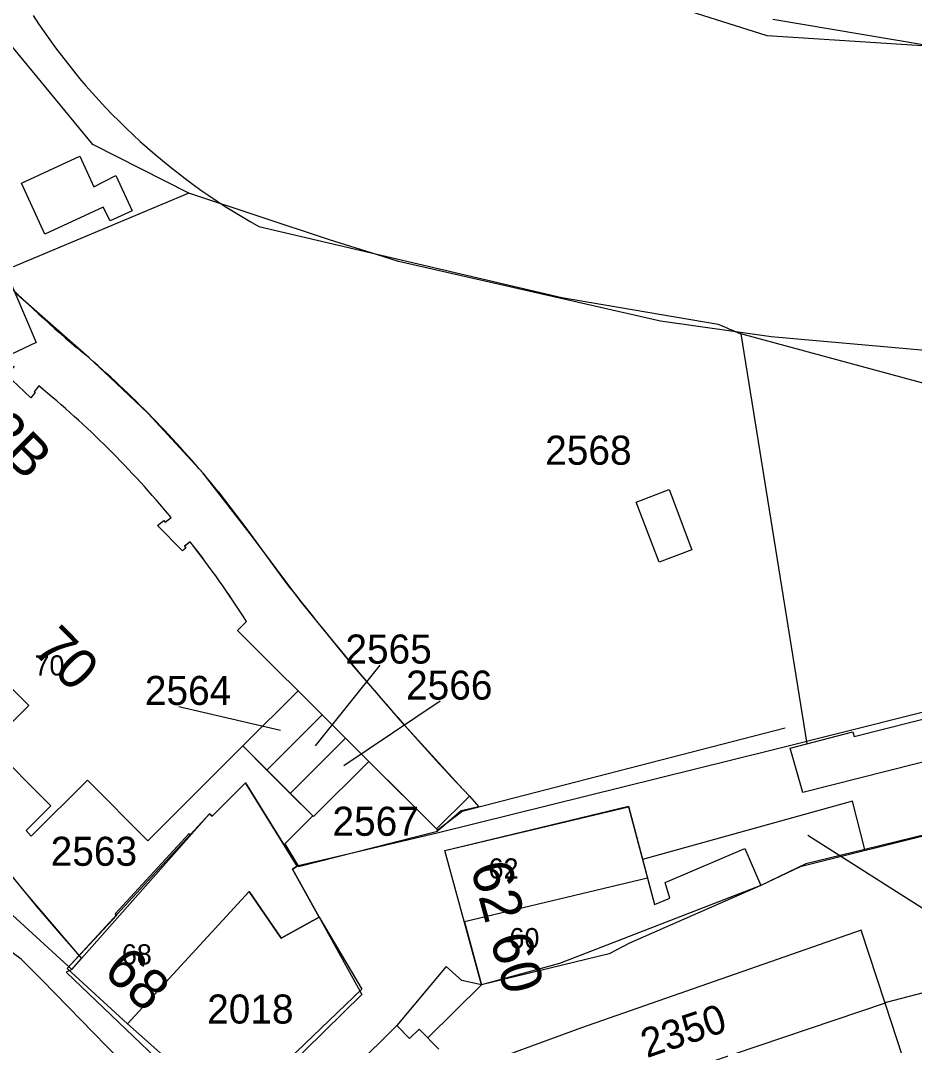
# Model space of a CAD drawing. Extents: x 148816 to 151297, y 399515 to 402500.
# Drawn here: x 150506.7 to 150562.1, y 400114.1 to 400177.6 of the extents above; entities that cross this region are included whole.
import ezdxf

# ---------------------------------------------------------------- set-up
doc = ezdxf.new("R2010")
doc.units = 0
for name, color, linetype in [('B01 Hoofdgebouw  [D] Norm', 7, 'Continuous'), ('B01 Hoofdgebouw  [T] Norm', 7, 'Continuous'), ('B01 hoofgebouw', 7, 'Continuous'), ('B02 Bijgebouw  [T] Norm', 7, 'Continuous'), ('B04 Kunstwerk  [T] Norm', 7, 'Continuous'), ('G01 perceelsgrens', 7, 'Continuous'), ('G02 sectiegrens', 7, 'Continuous'), ('T03 Hek raster  [T] Norm', 7, 'Continuous'), ('T04 Haag heg  [D] Gem', 7, 'Continuous'), ('T05 Schutting  [T] Norm', 7, 'Continuous'), ('T09 Insteek water  [T] Norm', 7, 'Continuous'), ('V00 Kant verharding algemeen  [T] Norm', 7, 'Continuous'), ('V00 Kant verharding algemeen secundair  [T] Gem', 7, 'Continuous'), ('Z01 perceelnummer', 7, 'Continuous'), ('Z02 huisnummer', 7, 'Continuous'), ('Z02 Huisnummer  [Tekst] Norm', 7, 'Continuous')]:
    doc.layers.add(name, color=color, linetype=linetype)

msp = doc.modelspace()

# ---------------------------------------------------------------- linework, layer by layer
at = {"layer": 'B01 Hoofdgebouw  [D] Norm'}
msp.add_line((150552.61, 400123.96), (150540.135, 400119.13), dxfattribs=at)
for points in [[(150507.87, 400154.918), (150507.579, 400154.561), (150507.649, 400154.505), (150507.384, 400154.179), (150505.815, 400155.664), (150505.98, 400155.866), (150506.08, 400155.783), (150506.371, 400156.14)], [(150517.256, 400145.268), (150516.896, 400144.982), (150516.983, 400144.872), (150516.779, 400144.711), (150515.231, 400146.275), (150515.623, 400146.586), (150515.71, 400146.476), (150516.07, 400146.762)]]:
    msp.add_lwpolyline(points, dxfattribs=at)
at = {"layer": 'B01 Hoofdgebouw  [T] Norm'}
for p, q in [((150518.61, 400128.26), (150520.67, 400130.33)), ((150520.67, 400130.33), (150523.87, 400125.17)), ((150518.45, 400128.41), (150518.61, 400128.26)), ((150533.03, 400126.14), (150544.404, 400128.847)), ((150544.404, 400128.847), (150546.02, 400122.79)), ((150517.189, 400127.196), (150517.267, 400127.124)), ((150535.31, 400117.81), (150533.03, 400126.14)), ((150546.68, 400124.15), (150551.63, 400126.26)), ((150551.63, 400126.26), (150552.61, 400123.96)), ((150523.87, 400125.17), (150523.6, 400124.99)), ((150523.6, 400124.99), (150525.25, 400122)), ((150546.97, 400123.195), (150546.68, 400124.15)), ((150520.9, 400123.59), (150513.36, 400115.39)), ((150522.89, 400120.7), (150520.9, 400123.59)), ((150546.02, 400122.79), (150546.97, 400123.195)), ((150512.607, 400122.211), (150512.695, 400122.13)), ((150525.25, 400122), (150522.89, 400120.7)), ((150513.36, 400115.39), (150509.63, 400118.82)), ((150540.135, 400119.13), (150535.31, 400117.81)), ((150530.06, 400115.3), (150522.15, 400107.46)), ((150530.845, 400114.495), (150530.06, 400115.3)), ((150531.44, 400115.075), (150530.845, 400114.495)), ((150532.665, 400113.825), (150531.44, 400115.075))]:
    msp.add_line(p, q, dxfattribs=at)
for points in [[(150492.933, 400142.688), (150493.305, 400142.924), (150493.212, 400143.085), (150496.262, 400146.108), (150497.76, 400144.608), (150495.333, 400142.184), (150503.292, 400134.213), (150505.741, 400136.627), (150507.245, 400135.119), (150504.816, 400132.697), (150508.607, 400128.895), (150507.094, 400127.374), (150507.399, 400127.023), (150510.883, 400130.497), (150514.625, 400126.744), (150520.517, 400132.618), (150524.845, 400128.278), (150523.11, 400126.548), (150523.959, 400125.155), (150532.573, 400127.338), (150532.558, 400127.436), (150520.185, 400139.777), (150520.741, 400140.33)], [(150509.63, 400118.82), (150512.695, 400122.13), (150512.607, 400122.211), (150517.189, 400127.196), (150517.267, 400127.124), (150518.45, 400128.41)]]:
    msp.add_lwpolyline(points, dxfattribs=at)
for centre, radius, start, end in [((150470.256, 400108.901), 59.434, 39.57064, 50.73763), ((150461.558, 400102.261), 70.369, 32.7513, 37.67386)]:
    msp.add_arc(centre, radius, start, end, dxfattribs=at)
at = {"layer": 'B01 hoofgebouw'}
for points in [[(150510.42, 400169.16), (150511.29, 400167.26), (150512.65, 400167.95), (150513.66, 400165.76), (150512.3, 400165.14), (150511.86, 400166), (150508.25, 400164.31), (150506.79, 400167.48), (150510.42, 400169.16)], [(150507.87, 400154.918), (150507.579, 400154.561), (150507.649, 400154.504), (150507.383, 400154.179), (150505.815, 400155.664), (150505.979, 400155.865), (150506.08, 400155.783), (150506.371, 400156.14)], [(150517.256, 400145.268), (150516.895, 400144.981), (150516.982, 400144.872), (150516.779, 400144.71), (150515.231, 400146.274), (150515.622, 400146.585), (150515.709, 400146.475), (150516.07, 400146.762)], [(150492.933, 400142.688), (150493.304, 400142.923), (150493.211, 400143.084), (150496.262, 400146.107), (150497.76, 400144.607), (150495.333, 400142.184), (150503.292, 400134.213), (150505.74, 400136.627), (150507.244, 400135.118), (150504.816, 400132.697), (150508.607, 400128.895), (150507.094, 400127.374), (150507.399, 400127.023), (150510.883, 400130.496), (150514.625, 400126.743), (150520.516, 400132.618), (150524.845, 400128.277), (150523.11, 400126.547), (150523.958, 400125.154), (150532.573, 400127.338), (150532.558, 400127.436), (150520.185, 400139.776), (150520.741, 400140.33)], [(150522.89, 400120.7), (150525.25, 400122), (150523.6, 400124.99), (150523.87, 400125.17), (150520.67, 400130.33), (150518.61, 400128.26), (150518.45, 400128.41), (150509.63, 400118.82), (150513.36, 400115.39), (150520.9, 400123.59), (150522.89, 400120.7)], [(150540.133, 400119.13), (150535.31, 400117.81), (150533.03, 400126.14), (150544.41, 400128.88), (150546.02, 400122.79), (150546.969, 400123.193), (150546.681, 400124.15), (150551.63, 400126.26), (150552.611, 400123.961)], [(150552.611, 400123.961), (150544.465, 400120.392), (150543.215, 400119.741), (150535.31, 400117.81)], [(150532.663, 400113.823), (150531.441, 400115.074), (150530.847, 400114.494), (150530.06, 400115.3), (150522.15, 400107.46), (150536.32, 400094.03), (150536.43, 400094.13), (150542.03, 400087.73), (150545.79, 400091.02)]]:
    msp.add_lwpolyline(points, dxfattribs=at)
for centre, radius, start, end in [((150470.278, 400108.923), 59.403, 39.56771, 50.74056), ((150461.671, 400102.34), 70.232, 32.74648, 37.67868)]:
    msp.add_arc(centre, radius, start, end, dxfattribs=at)
at = {"layer": 'B02 Bijgebouw  [T] Norm'}
msp.add_lwpolyline([(150555.223, 400129.741), (150554.435, 400132.485), (150558.313, 400133.487), (150558.388, 400133.197), (150582.753, 400139.346), (150583.383, 400136.848), (150555.223, 400129.741)], dxfattribs=at)
at = {"layer": 'B04 Kunstwerk  [T] Norm'}
msp.add_lwpolyline([(150546.923, 400148.497), (150548.343, 400144.764), (150546.315, 400143.992), (150544.894, 400147.725), (150546.923, 400148.497)], dxfattribs=at)
at = {"layer": 'G01 perceelsgrens'}
for points in [[(150517.161, 400166.856), (150511.213, 400169.877), (150505.42, 400176.889), (150502.373, 400181.352), (150500.73, 400188.315)], [(150576.538, 400174.675), (150568.067, 400175.143), (150553.351, 400177.622)], [(150517.161, 400166.856), (150505.429, 400161.936), (150505.602, 400161.638), (150505.919, 400161.818), (150506.387, 400160.714)], [(150528.79, 400163.058), (150525.88, 400163.972), (150517.161, 400166.856)], [(150630.069, 400151.353), (150629.466, 400151.91), (150620.307, 400157.366), (150611.416, 400159.895), (150605.928, 400160.521), (150592.411, 400158.497), (150582.818, 400157.146), (150576.782, 400156.89), (150571.812, 400156.747), (150565.13, 400156.914), (150553.251, 400157.962), (150546.399, 400158.939), (150530.164, 400162.627), (150528.79, 400163.058)], [(150506.387, 400160.714), (150507.699, 400157.614), (150494.73, 400151.47), (150492.203, 400150.351)], [(150512.269, 400155.451), (150510.985, 400156.654), (150506.387, 400160.714)], [(150533.901, 400130.198), (150530.536, 400133.897), (150527.272, 400137.686), (150524.11, 400141.563), (150521.107, 400145.58), (150518.031, 400149.533), (150514.65, 400153.218), (150512.269, 400155.451)], [(150494.518, 400140.219), (150497.482, 400135.954), (150503.12, 400128.33), (150507.007, 400123.553), (150510.519, 400119.45)], [(150578.289, 400138.612), (150575.851, 400138.012), (150553.223, 400132.343), (150532.646, 400127.236), (150525.986, 400125.668)], [(150525.433, 400134.541), (150523.939, 400136.031), (150520.516, 400132.618), (150522.006, 400131.124)], [(150522.006, 400131.124), (150525.433, 400134.541)], [(150525.433, 400134.541), (150526.884, 400133.094)], [(150523.453, 400129.672), (150526.884, 400133.094)], [(150528.321, 400131.66), (150526.884, 400133.094)], [(150524.845, 400128.277), (150524.887, 400128.235), (150528.321, 400131.66)], [(150532.573, 400127.338), (150532.558, 400127.436), (150528.321, 400131.66)], [(150522.006, 400131.124), (150523.453, 400129.672)], [(150580.139, 400131.405), (150571.808, 400129.327), (150559.059, 400126.201)], [(150510.519, 400119.45), (150518.45, 400128.41), (150518.61, 400128.26), (150520.67, 400130.33), (150523.042, 400126.505), (150523.87, 400125.17)], [(150523.453, 400129.672), (150524.845, 400128.277)], [(150534.552, 400129.505), (150533.901, 400130.198)], [(150534.552, 400129.505), (150535.136, 400128.844), (150534.038, 400128.59), (150532.573, 400127.338)], [(150559.059, 400126.201), (150558.296, 400129.2), (150545.284, 400125.572), (150545.59, 400124.417), (150534.239, 400121.724), (150535.31, 400117.81)], [(150524.845, 400128.277), (150523.11, 400126.547)], [(150525.986, 400125.668), (150532.573, 400127.338)], [(150523.938, 400125.186), (150523.11, 400126.547)], [(150598.299, 400126.536), (150594.752, 400125.631), (150577.059, 400121.072), (150560.378, 400116.713), (150560.309, 400116.69)], [(150559.059, 400126.201), (150555.408, 400125.306), (150552.611, 400123.961), (150544.465, 400120.392), (150543.215, 400119.741), (150535.31, 400117.81)], [(150523.87, 400125.17), (150523.6, 400124.99), (150525.25, 400122), (150527.889, 400117.542), (150519.285, 400109.309)], [(150523.938, 400125.186), (150523.87, 400125.17)], [(150525.986, 400125.668), (150523.938, 400125.186)], [(150560.309, 400116.69), (150558.835, 400121.196), (150541.498, 400115.148), (150534.298, 400112.503), (150530.93, 400109.391), (150525.337, 400103.525)], [(150509.917, 400118.77), (150510.519, 400119.45)], [(150535.31, 400117.81), (150534.074, 400118.088), (150533.118, 400118.951), (150530.06, 400115.3), (150522.15, 400107.46), (150521.207, 400107.472)], [(150560.309, 400116.69), (150539.889, 400109.785), (150538.84, 400110.779), (150528.608, 400100.393)], [(150530.913, 400098.182), (150536.499, 400103.682), (150536.833, 400103.979), (150537.343, 400103.495), (150537.641, 400103.809), (150540.509, 400106.092), (150543.606, 400105.887), (150561.734, 400112.332), (150560.309, 400116.69)]]:
    msp.add_lwpolyline(points, dxfattribs=at)
at = {"layer": 'G02 sectiegrens'}
for points in [[(150489.283, 400144.867), (150494.51, 400132.842), (150509.917, 400118.77)], [(150509.917, 400118.77), (150509.572, 400118.593), (150519.285, 400109.309)]]:
    msp.add_lwpolyline(points, dxfattribs=at)
at = {"layer": 'T03 Hek raster  [T] Norm'}
msp.add_lwpolyline([(150551.383, 400158.143), (150555.457, 400132.749)], dxfattribs=at)
at = {"layer": 'T04 Haag heg  [D] Gem'}
for p, q in [((150592.077, 400134.359), (150555.045, 400125.118)), ((150555.045, 400125.118), (150552.61, 400123.96)), ((150525.25, 400122), (150527.885, 400117.212)), ((150531.969, 400114.536), (150535.31, 400117.81)), ((150527.885, 400117.212), (150520.025, 400109.52))]:
    msp.add_line(p, q, dxfattribs=at)
at = {"layer": 'T05 Schutting  [T] Norm'}
msp.add_lwpolyline([(150554.117, 400133.707), (150534.106, 400128.544), (150532.565, 400127.387)], dxfattribs=at)
at = {"layer": 'T09 Insteek water  [T] Norm'}
for p, q in [((150553.01, 400176.61), (150535.36, 400182.2)), ((150573.45, 400175.29), (150553.01, 400176.61)), ((150521.504, 400164.803), (150540.29, 400160.39)), ((150540.29, 400160.39), (150549.97, 400158.74))]:
    msp.add_line(p, q, dxfattribs=at)
msp.add_lwpolyline([(150631.035, 400152.374), (150620.778, 400154.488), (150611.45, 400157.861), (150606.44, 400158.036), (150589.004, 400155.768), (150567.688, 400153.736), (150551.383, 400158.143)], dxfattribs=at)
for centre, radius, start, end in [((150540.746, 400199.41), 39.597, 212.97276, 240.92543), ((150613.792, 400307.603), 161.966, 246.79395, 247.33655)]:
    msp.add_arc(centre, radius, start, end, dxfattribs=at)
at = {"layer": 'V00 Kant verharding algemeen  [T] Norm'}
msp.add_line((150513.36, 400115.39), (150519.98, 400109.56), dxfattribs=at)
for points in [[(150518.991, 400148.377), (150520.82, 400145.959), (150523.095, 400142.853)], [(150534.554, 400129.502), (150532.52, 400127.474)], [(150508.081, 400118.096), (150506.768, 400119.414), (150504.155, 400121.323), (150501.941, 400122.951)], [(150508.081, 400118.096), (150559.189, 400065.687)]]:
    msp.add_lwpolyline(points, dxfattribs=at)
for centre, radius, start, end in [((150568.553, 400225.403), 89.683, 224.79811, 229.41753), ((150454.327, 400088.511), 88.621, 50.2577, 50.9063), ((150467.447, 400106.531), 66.391, 39.07134, 49.02167), ((150669.685, 400257.076), 185.837, 217.92581, 223.35236)]:
    msp.add_arc(centre, radius, start, end, dxfattribs=at)
at = {"layer": 'V00 Kant verharding algemeen secundair  [T] Gem'}
for points in [[(150504.159, 400127.056), (150505.935, 400124.883), (150507.473, 400122.989)], [(150507.473, 400122.989), (150507.754, 400122.651), (150509.279, 400120.874), (150510.378, 400119.627)]]:
    msp.add_lwpolyline(points, dxfattribs=at)
at = {"layer": 'Z01 perceelnummer'}
for points in [[(150529.011, 400137.617), (150524.985, 400132.625)], [(150532.732, 400135.385), (150526.775, 400131.385)], [(150516.549, 400135.055), (150522.855, 400133.595)], [(150564.295, 400121.498), (150555.525, 400127.075)]]:
    msp.add_lwpolyline(points, dxfattribs=at)

# ---------------------------------------------------------------- texts
for s, p in [('2568', (150539.25, 400150.038)), ('2565', (150526.868, 400137.717)), ('2566', (150530.625, 400135.485)), ('2564', (150514.442, 400135.155)), ('2567', (150526.067, 400127.05)), ('2563', (150508.605, 400125.19)), ('2018', (150518.303, 400115.417))]:
    msp.add_text(s, height=1.8, dxfattribs=at).set_placement(p)
msp.add_text('2350', height=1.8, rotation=18.52575, dxfattribs=at).set_placement((150545.55, 400113.273))
at = {"layer": 'Z02 huisnummer'}
for s, rotation, p in [('72B', 314.95951, (150502.927, 400153.189)), ('70', 314.87853, (150507.399, 400138.505)), ('62', 285.30032, (150534.607, 400125.109)), ('60', 285.30032, (150535.82, 400120.677)), ('68', 317.391, (150511.775, 400118.544))]:
    msp.add_text(s, height=2.5, rotation=rotation, dxfattribs=at).set_placement(p)
at = {"layer": 'Z02 Huisnummer  [Tekst] Norm'}
for s, p in [('70', (150507.6, 400136.979)), ('62', (150535.738, 400124.401)), ('60', (150537.03, 400120.084)), ('68', (150513.014, 400119.078))]:
    msp.add_text(s, height=1.25, dxfattribs=at).set_placement(p)

doc.saveas('drawing.dxf')
